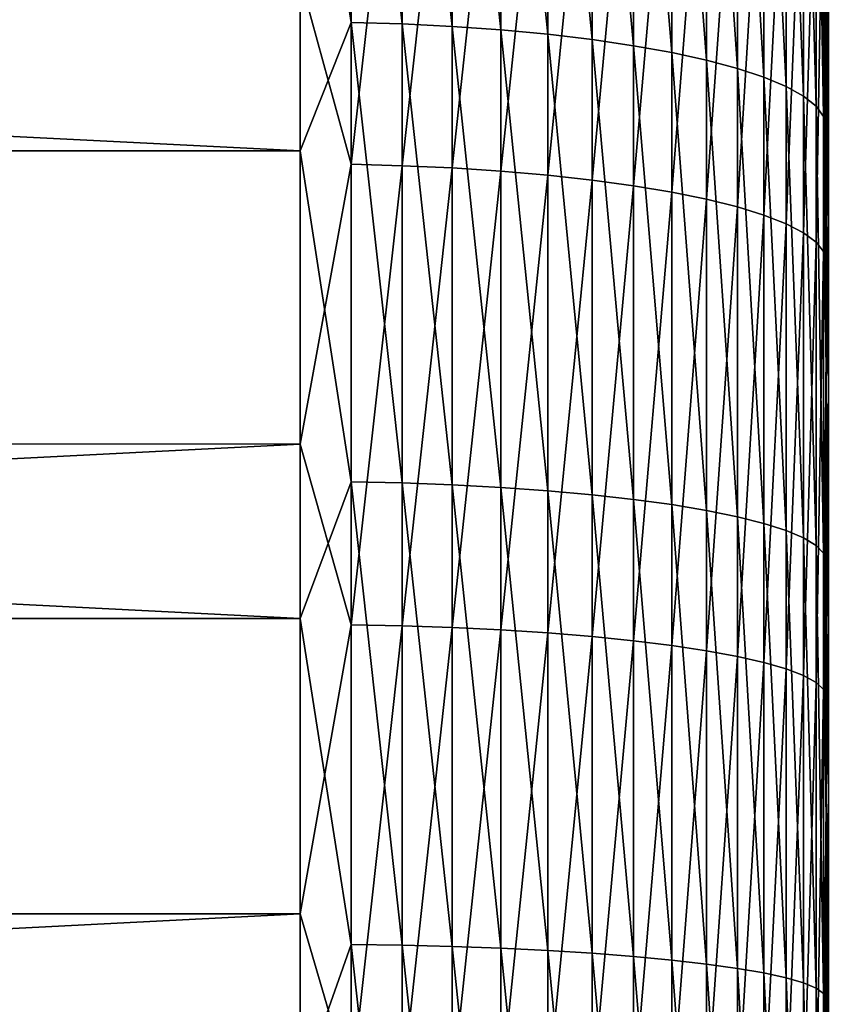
# Model space of a CAD drawing. Header units: metres. Extents: x -2 to 78, y -85 to 85.
# Tile 369 of 500: x 36.1 to 38.4, y 30.69 to 33.5. Entities that reach past the tile are written whole.
import ezdxf

# ---------------------------------------------------------------- set-up
doc = ezdxf.new("R2010")
doc.units = ezdxf.units.M
doc.layers.add('solid_20004802', color=7, linetype='CONTINUOUS')

msp = doc.modelspace()

# ---------------------------------------------------------------- linework, layer by layer
at = {"layer": 'solid_20004802'}
for points in [[(38.400002, 32.945961, 22.461903), (38.400002, 41.613327, 22.209887), (38.400002, 41.055065, 22.542559)], [(38.400002, 32.945961, 22.461903), (38.400002, 34.095596, 22.17753), (38.400002, 41.613327, 22.209887)], [(38.400002, 32.46553, -22.562319), (38.400002, 40.998665, -22.575129), (38.400002, 41.557407, -22.244081)], [(38.400002, 33.621078, -22.302534), (38.400002, 32.46553, -22.562319), (38.400002, 41.557407, -22.244081)], [(38.400002, 31.782724, 22.686798), (38.400002, 41.055065, 22.542559), (38.400002, 40.48904, 22.861023)], [(38.400002, 31.782724, 22.686798), (38.400002, 32.945961, 22.461903), (38.400002, 41.055065, 22.542559)], [(38.400002, 31.297985, -22.76232), (38.400002, 40.431492, -22.892351), (38.400002, 40.998665, -22.575129)], [(38.400002, 32.46553, -22.562319), (38.400002, 31.297985, -22.76232), (38.400002, 40.998665, -22.575129)], [(38.400002, 29.430176, 22.955482), (38.400002, 40.48904, 22.861023), (38.400002, 39.915237, 23.165249)], [(38.400002, 30.609863, 22.851429), (38.400002, 31.782724, 22.686798), (38.400002, 40.48904, 22.861023)], [(38.400002, 29.430176, 22.955482), (38.400002, 30.609863, 22.851429), (38.400002, 40.48904, 22.861023)], [(38.400002, 40.431492, -22.892351), (38.400002, 16.084761, -23.165249), (38.400002, 39.856945, -23.195158)], [(38.400002, 27.755186, -22.998693), (38.400002, 16.084761, -23.165249), (38.400002, 40.431492, -22.892351)], [(38.400002, 28.939571, -22.980783), (38.400002, 27.755186, -22.998693), (38.400002, 40.431492, -22.892351)], [(38.400002, 30.12134, -22.901955), (38.400002, 28.939571, -22.980783), (38.400002, 40.431492, -22.892351)], [(38.400002, 31.297985, -22.76232), (38.400002, 30.12134, -22.901955), (38.400002, 40.431492, -22.892351)], [(38.400002, 16.143053, 23.195158), (38.400002, 39.915237, 23.165249), (38.400002, 39.333675, 23.455267)], [(38.400002, 15.568508, 22.892351), (38.400002, 39.915237, 23.165249), (38.400002, 16.143053, 23.195158)], [(38.400002, 28.246191, 22.99868), (38.400002, 39.915237, 23.165249), (38.400002, 15.568508, 22.892351)], [(38.400002, 28.246191, 22.99868), (38.400002, 29.430176, 22.955482), (38.400002, 39.915237, 23.165249)], [(38.400002, 39.856945, -23.195158), (38.400002, 16.084761, -23.165249), (38.400002, 16.666327, -23.455267)], [(38.400002, 39.856945, -23.195158), (38.400002, 16.666327, -23.455267), (38.400002, 39.275009, -23.483522)], [(38.400002, 16.724989, 23.483522), (38.400002, 39.333675, 23.455267), (38.400002, 38.74543, 23.730534)], [(38.400002, 16.143053, 23.195158), (38.400002, 39.333675, 23.455267), (38.400002, 16.724989, 23.483522)], [(38.400002, 39.275009, -23.483522), (38.400002, 16.666327, -23.455267), (38.400002, 17.25457, -23.730534)], [(38.400002, 39.275009, -23.483522), (38.400002, 17.25457, -23.730534), (38.400002, 38.685699, -23.757473)], [(38.400002, 17.314299, 23.757473), (38.400002, 38.74543, 23.730534), (38.400002, 38.150494, 23.991024)], [(38.400002, 16.724989, 23.483522), (38.400002, 38.74543, 23.730534), (38.400002, 17.314299, 23.757473)], [(38.400002, 38.685699, -23.757473), (38.400002, 17.25457, -23.730534), (38.400002, 17.849506, -23.991024)], [(38.400002, 38.685699, -23.757473), (38.400002, 17.849506, -23.991024), (38.400002, 38.090122, -24.016493)], [(38.400002, 17.90988, 24.016493), (38.400002, 38.150494, 23.991024), (38.400002, 37.548878, 24.236761)], [(38.400002, 17.314299, 23.757473), (38.400002, 38.150494, 23.991024), (38.400002, 17.90988, 24.016493)], [(38.400002, 38.090122, -24.016493), (38.400002, 17.849506, -23.991024), (38.400002, 18.451122, -24.236761)], [(38.400002, 38.090122, -24.016493), (38.400002, 18.451122, -24.236761), (38.400002, 37.488262, -24.260557)], [(38.400002, 18.511738, 24.260557), (38.400002, 37.548878, 24.236761), (38.400002, 36.941704, 24.467293)], [(38.400002, 17.90988, 24.016493), (38.400002, 37.548878, 24.236761), (38.400002, 18.511738, 24.260557)], [(38.400002, 37.488262, -24.260557), (38.400002, 18.451122, -24.236761), (38.400002, 19.058294, -24.467293)], [(38.400002, 37.488262, -24.260557), (38.400002, 19.058294, -24.467293), (38.400002, 36.880135, -24.489691)], [(38.400002, 19.119867, 24.489691), (38.400002, 36.941704, 24.467293), (38.400002, 36.328964, 24.682587)], [(38.400002, 18.511738, 24.260557), (38.400002, 36.941704, 24.467293), (38.400002, 19.119867, 24.489691)], [(38.400002, 36.880135, -24.489691), (38.400002, 19.058294, -24.467293), (38.400002, 19.671036, -24.682587)], [(38.400002, 36.880135, -24.489691), (38.400002, 19.671036, -24.682587), (38.400002, 36.266865, -24.70347)], [(38.400002, 19.733135, 24.70347), (38.400002, 36.328964, 24.682587), (38.400002, 35.710663, 24.882671)], [(38.400002, 19.119867, 24.489691), (38.400002, 36.328964, 24.682587), (38.400002, 19.733135, 24.70347)], [(38.400002, 36.266865, -24.70347), (38.400002, 19.671036, -24.682587), (38.400002, 20.289335, -24.882671)], [(38.400002, 36.266865, -24.70347), (38.400002, 20.289335, -24.882671), (38.400002, 35.648445, -24.901867)], [(38.400002, 20.351555, 24.901867), (38.400002, 35.710663, 24.882671), (38.400002, 35.087959, 25.067177)], [(38.400002, 19.733135, 24.70347), (38.400002, 35.710663, 24.882671), (38.400002, 20.351555, 24.901867)], [(38.400002, 35.648445, -24.901867), (38.400002, 20.289335, -24.882671), (38.400002, 20.912041, -25.067177)], [(38.400002, 35.648445, -24.901867), (38.400002, 20.912041, -25.067177), (38.400002, 35.024887, -25.084909)], [(38.400002, 20.975113, 25.084909), (38.400002, 35.087959, 25.067177), (38.400002, 34.460838, 25.236071)], [(38.400002, 20.351555, 24.901867), (38.400002, 35.087959, 25.067177), (38.400002, 20.975113, 25.084909)], [(38.400002, 35.024887, -25.084909), (38.400002, 20.912041, -25.067177), (38.400002, 21.53916, -25.236071)], [(38.400002, 35.024887, -25.084909), (38.400002, 21.53916, -25.236071), (38.400002, 34.397354, -25.252254)], [(37.044975, 34.791531, -26.692522), (37.044975, 33.493992, -26.989473), (36.900002, 34.44994, -26.784338)], [(37.190758, 33.489719, -26.968477), (37.044975, 33.493992, -26.989473), (37.044975, 34.791531, -26.692522)], [(37.190758, 34.786247, -26.671757), (37.190758, 33.489719, -26.968477), (37.044975, 34.791531, -26.692522)], [(37.333736, 33.482613, -26.933565), (37.190758, 33.489719, -26.968477), (37.190758, 34.786247, -26.671757)], [(37.333736, 34.777462, -26.637228), (37.333736, 33.482613, -26.933565), (37.190758, 34.786247, -26.671757)], [(37.472527, 33.47274, -26.885075), (37.333736, 33.482613, -26.933565), (37.333736, 34.777462, -26.637228)], [(37.472527, 34.765259, -26.589273), (37.472527, 33.47274, -26.885075), (37.333736, 34.777462, -26.637228)], [(37.605797, 33.460201, -26.823475), (37.472527, 33.47274, -26.885075), (37.472527, 34.765259, -26.589273)], [(37.605797, 34.74976, -26.528351), (37.605797, 33.460201, -26.823475), (37.472527, 34.765259, -26.589273)], [(37.732254, 33.445114, -26.749361), (37.605797, 33.460201, -26.823475), (37.605797, 34.74976, -26.528351)], [(37.732254, 34.73111, -26.455051), (37.732254, 33.445114, -26.749361), (37.605797, 34.74976, -26.528351)], [(37.850677, 33.427628, -26.663445), (37.732254, 33.445114, -26.749361), (37.732254, 34.73111, -26.455051)], [(37.850677, 34.709488, -26.370081), (37.850677, 33.427628, -26.663445), (37.732254, 34.73111, -26.455051)], [(37.95993, 33.407902, -26.566557), (37.850677, 33.427628, -26.663445), (37.850677, 34.709488, -26.370081)], [(37.95993, 34.685108, -26.27426), (37.95993, 33.407902, -26.566557), (37.850677, 34.709488, -26.370081)], [(38.058956, 33.386139, -26.459635), (37.95993, 33.407902, -26.566557), (37.95993, 34.685108, -26.27426)], [(38.058956, 34.658203, -26.168512), (38.058956, 33.386139, -26.459635), (37.95993, 34.685108, -26.27426)], [(38.146793, 33.362541, -26.343706), (38.058956, 33.386139, -26.459635), (38.058956, 34.658203, -26.168512)], [(38.146793, 34.629032, -26.05386), (38.146793, 33.362541, -26.343706), (38.058956, 34.658203, -26.168512)], [(38.222603, 33.337337, -26.219893), (38.146793, 33.362541, -26.343706), (38.146793, 34.629032, -26.05386)], [(38.222603, 34.597874, -25.93141), (38.222603, 33.337337, -26.219893), (38.146793, 34.629032, -26.05386)], [(38.285648, 33.310772, -26.089388), (38.222603, 33.337337, -26.219893), (38.222603, 34.597874, -25.93141)], [(38.285648, 34.565037, -25.80234), (38.285648, 33.310772, -26.089388), (38.222603, 34.597874, -25.93141)], [(38.335323, 33.2831, -25.953451), (38.285648, 33.310772, -26.089388), (38.285648, 34.565037, -25.80234)], [(38.335323, 34.53083, -25.6679), (38.335323, 33.2831, -25.953451), (38.285648, 34.565037, -25.80234)], [(38.371151, 33.254589, -25.813395), (38.335323, 33.2831, -25.953451), (38.335323, 34.53083, -25.6679)], [(38.371151, 34.495586, -25.529383), (38.371151, 33.254589, -25.813395), (38.335323, 34.53083, -25.6679)], [(38.392776, 33.225517, -25.67057), (38.371151, 33.254589, -25.813395), (38.371151, 34.495586, -25.529383)], [(38.392776, 34.459644, -25.38813), (38.392776, 33.225517, -25.67057), (38.371151, 34.495586, -25.529383)], [(36.900002, 33.127922, -27.06856), (10.5, 33.128044, -27.068535), (10.5, 34.450001, -26.784306)], [(36.900002, 34.44994, -26.784338), (36.900002, 33.127922, -27.06856), (10.5, 34.450001, -26.784306)], [(37.044975, 33.493992, -26.989473), (36.900002, 33.127922, -27.06856), (36.900002, 34.44994, -26.784338)], [(38.400002, 33.765835, -25.403875), (38.392776, 33.225517, -25.67057), (38.392776, 34.459644, -25.38813)], [(38.400002, 21.602648, 25.252254), (38.400002, 34.460838, 25.236071), (38.400002, 33.829315, 25.389383)], [(38.400002, 20.975113, 25.084909), (38.400002, 34.460838, 25.236071), (38.400002, 21.602648, 25.252254)], [(37.044975, 33.089195, 27.068722), (37.044975, 34.391033, 26.791235), (36.900002, 33.621105, 26.970459)], [(37.190758, 34.386063, 26.770393), (37.044975, 34.391033, 26.791235), (37.044975, 33.089195, 27.068722)], [(37.190758, 33.085236, 27.047663), (37.190758, 34.386063, 26.770393), (37.044975, 33.089195, 27.068722)], [(37.333736, 34.377792, 26.735739), (37.190758, 34.386063, 26.770393), (37.190758, 33.085236, 27.047663)], [(38.400002, 34.397354, -25.252254), (38.400002, 21.53916, -25.236071), (38.400002, 22.170685, -25.389383)], [(38.400002, 34.397354, -25.252254), (38.400002, 22.170685, -25.389383), (38.400002, 33.765835, -25.403875)], [(37.333736, 33.078651, 27.01265), (37.333736, 34.377792, 26.735739), (37.190758, 33.085236, 27.047663)], [(37.472527, 34.36631, 26.687605), (37.333736, 34.377792, 26.735739), (37.333736, 33.078651, 27.01265)], [(37.472527, 33.069508, 26.964018), (37.472527, 34.36631, 26.687605), (37.333736, 33.078651, 27.01265)], [(37.605797, 34.351727, 26.626457), (37.472527, 34.36631, 26.687605), (37.472527, 33.069508, 26.964018)], [(37.605797, 33.057892, 26.902237), (37.605797, 34.351727, 26.626457), (37.472527, 33.069508, 26.964018)], [(37.732254, 34.334175, 26.552887), (37.605797, 34.351727, 26.626457), (37.605797, 33.057892, 26.902237)], [(37.732254, 33.043919, 26.827904), (37.732254, 34.334175, 26.552887), (37.605797, 33.057892, 26.902237)], [(37.850677, 34.313831, 26.467602), (37.732254, 34.334175, 26.552887), (37.732254, 33.043919, 26.827904)], [(37.850677, 33.027718, 26.741735), (37.850677, 34.313831, 26.467602), (37.732254, 33.043919, 26.827904)], [(37.95993, 34.29089, 26.371426), (37.850677, 34.313831, 26.467602), (37.850677, 33.027718, 26.741735)], [(37.95993, 33.009449, 26.644566), (37.95993, 34.29089, 26.371426), (37.850677, 33.027718, 26.741735)], [(38.058956, 34.265568, 26.265289), (37.95993, 34.29089, 26.371426), (37.95993, 33.009449, 26.644566)], [(38.058956, 32.989288, 26.537327), (38.058956, 34.265568, 26.265289), (37.95993, 33.009449, 26.644566)], [(38.146793, 34.238117, 26.150211), (38.058956, 34.265568, 26.265289), (38.058956, 32.989288, 26.537327)], [(38.146793, 32.967426, 26.421059), (38.146793, 34.238117, 26.150211), (38.058956, 32.989288, 26.537327)], [(38.222603, 34.208797, 26.027308), (38.146793, 34.238117, 26.150211), (38.146793, 32.967426, 26.421059)], [(38.222603, 32.94408, 26.296883), (38.222603, 34.208797, 26.027308), (38.146793, 32.967426, 26.421059)], [(38.285648, 34.177895, 25.897762), (38.222603, 34.208797, 26.027308), (38.222603, 32.94408, 26.296883)], [(38.285648, 32.919472, 26.165995), (38.285648, 34.177895, 25.897762), (38.222603, 32.94408, 26.296883)], [(38.335323, 34.145706, 25.762823), (38.285648, 34.177895, 25.897762), (38.285648, 32.919472, 26.165995)], [(38.335323, 32.893841, 26.029657), (38.335323, 34.145706, 25.762823), (38.285648, 32.919472, 26.165995)], [(38.371151, 34.112541, 25.623796), (38.335323, 34.145706, 25.762823), (38.335323, 32.893841, 26.029657)], [(38.371151, 32.867432, 25.889191), (38.371151, 34.112541, 25.623796), (38.335323, 32.893841, 26.029657)], [(38.392776, 34.07872, 25.482019), (38.371151, 34.112541, 25.623796), (38.371151, 32.867432, 25.889191)], [(38.392776, 32.8405, 25.745945), (38.392776, 34.07872, 25.482019), (38.371151, 32.867432, 25.889191)], [(38.400002, 33.829315, 25.389383), (38.392776, 34.07872, 25.482019), (38.392776, 32.8405, 25.745945)], [(38.406288, 33.588173, 22.195372), (38.400002, 34.095596, 22.17753), (38.400002, 32.945961, 22.461903)], [(38.406288, 33.885456, -22.118399), (38.406288, 32.757626, -22.388103), (38.400002, 33.621078, -22.302534)], [(38.400002, 33.194561, 25.526829), (38.400002, 33.829315, 25.389383), (38.392776, 32.8405, 25.745945)], [(38.400002, 22.234167, 25.403875), (38.400002, 33.829315, 25.389383), (38.400002, 33.194561, 25.526829)], [(38.400002, 21.602648, 25.252254), (38.400002, 33.829315, 25.389383), (38.400002, 22.234167, 25.403875)], [(38.400002, 33.765835, -25.403875), (38.400002, 33.130337, -25.539799), (38.392776, 33.225517, -25.67057)], [(38.400002, 33.765835, -25.403875), (38.400002, 22.170685, -25.389383), (38.400002, 22.805439, -25.526829)], [(38.400002, 33.765835, -25.403875), (38.400002, 22.805439, -25.526829), (38.400002, 33.130337, -25.539799)], [(36.900002, 33.621105, 26.970459), (10.5, 33.621075, 26.970448), (10.5, 32.291126, 27.213753)], [(36.900002, 32.290958, 27.213787), (36.900002, 33.621105, 26.970459), (10.5, 32.291126, 27.213753)], [(37.044975, 33.089195, 27.068722), (36.900002, 33.621105, 26.970459), (36.900002, 32.290958, 27.213787)], [(38.406288, 32.757626, -22.388103), (38.400002, 32.46553, -22.562319), (38.400002, 33.621078, -22.302534)], [(38.406288, 32.456825, 22.449919), (38.406288, 33.588173, 22.195372), (38.400002, 32.945961, 22.461903)], [(37.044975, 33.493992, -26.989473), (37.044975, 32.183624, -27.223389), (36.900002, 33.127922, -27.06856)], [(37.190758, 32.18037, -27.202209), (37.044975, 32.183624, -27.223389), (37.044975, 33.493992, -26.989473)], [(37.190758, 33.489719, -26.968477), (37.190758, 32.18037, -27.202209), (37.044975, 33.493992, -26.989473)], [(37.333736, 32.174957, -27.166996), (37.190758, 32.18037, -27.202209), (37.190758, 33.489719, -26.968477)], [(37.333736, 33.482613, -26.933565), (37.333736, 32.174957, -27.166996), (37.190758, 33.489719, -26.968477)], [(37.472527, 32.167442, -27.118086), (37.333736, 32.174957, -27.166996), (37.333736, 33.482613, -26.933565)], [(37.472527, 33.47274, -26.885075), (37.472527, 32.167442, -27.118086), (37.333736, 33.482613, -26.933565)], [(37.605797, 32.157894, -27.055952), (37.472527, 32.167442, -27.118086), (37.472527, 33.47274, -26.885075)], [(37.605797, 33.460201, -26.823475), (37.605797, 32.157894, -27.055952), (37.472527, 33.47274, -26.885075)], [(37.732254, 32.146404, -26.981195), (37.605797, 32.157894, -27.055952), (37.605797, 33.460201, -26.823475)], [(37.732254, 33.445114, -26.749361), (37.732254, 32.146404, -26.981195), (37.605797, 33.460201, -26.823475)], [(37.850677, 32.133087, -26.894535), (37.732254, 32.146404, -26.981195), (37.732254, 33.445114, -26.749361)], [(37.850677, 33.427628, -26.663445), (37.850677, 32.133087, -26.894535), (37.732254, 33.445114, -26.749361)], [(37.95993, 32.118069, -26.796808), (37.850677, 32.133087, -26.894535), (37.850677, 33.427628, -26.663445)], [(37.95993, 33.407902, -26.566557), (37.95993, 32.118069, -26.796808), (37.850677, 33.427628, -26.663445)], [(38.058956, 32.101494, -26.688957), (37.95993, 32.118069, -26.796808), (37.95993, 33.407902, -26.566557)], [(38.058956, 33.386139, -26.459635), (38.058956, 32.101494, -26.688957), (37.95993, 33.407902, -26.566557)], [(38.146793, 32.083523, -26.572025), (38.058956, 32.101494, -26.688957), (38.058956, 33.386139, -26.459635)], [(38.146793, 33.362541, -26.343706), (38.146793, 32.083523, -26.572025), (38.058956, 33.386139, -26.459635)], [(38.222603, 32.064331, -26.447138), (38.146793, 32.083523, -26.572025), (38.146793, 33.362541, -26.343706)], [(38.222603, 33.337337, -26.219893), (38.222603, 32.064331, -26.447138), (38.146793, 33.362541, -26.343706)], [(38.285648, 32.044102, -26.315502), (38.222603, 32.064331, -26.447138), (38.222603, 33.337337, -26.219893)], [(38.285648, 33.310772, -26.089388), (38.285648, 32.044102, -26.315502), (38.222603, 33.337337, -26.219893)], [(38.335323, 32.023029, -26.178389), (38.285648, 32.044102, -26.315502), (38.285648, 33.310772, -26.089388)], [(38.335323, 33.2831, -25.953451), (38.335323, 32.023029, -26.178389), (38.285648, 33.310772, -26.089388)], [(38.371151, 32.00132, -26.037117), (38.335323, 32.023029, -26.178389), (38.335323, 33.2831, -25.953451)], [(38.371151, 33.254589, -25.813395), (38.371151, 32.00132, -26.037117), (38.335323, 33.2831, -25.953451)], [(38.392776, 31.979181, -25.893055), (38.371151, 32.00132, -26.037117), (38.371151, 33.254589, -25.813395)], [(38.392776, 33.225517, -25.67057), (38.392776, 31.979181, -25.893055), (38.371151, 33.254589, -25.813395)], [(38.400002, 32.492046, -25.659775), (38.392776, 31.979181, -25.893055), (38.392776, 33.225517, -25.67057)], [(38.400002, 33.130337, -25.539799), (38.400002, 32.492046, -25.659775), (38.392776, 33.225517, -25.67057)], [(38.400002, 32.556572, 25.648378), (38.400002, 33.194561, 25.526829), (38.392776, 32.8405, 25.745945)], [(38.400002, 22.869663, 25.539799), (38.400002, 33.194561, 25.526829), (38.400002, 32.556572, 25.648378)], [(38.400002, 22.234167, 25.403875), (38.400002, 33.194561, 25.526829), (38.400002, 22.869663, 25.539799)], [(36.900002, 31.793556, -27.287569), (10.5, 31.793385, -27.287584), (10.5, 33.128044, -27.068535)], [(36.900002, 33.127922, -27.06856), (36.900002, 31.793556, -27.287569), (10.5, 33.128044, -27.068535)], [(37.044975, 32.183624, -27.223389), (36.900002, 31.793556, -27.287569), (36.900002, 33.127922, -27.06856)], [(38.400002, 33.130337, -25.539799), (38.400002, 22.805439, -25.526829), (38.400002, 23.443428, -25.648378)], [(38.400002, 33.130337, -25.539799), (38.400002, 23.443428, -25.648378), (38.400002, 32.492046, -25.659775)], [(37.044975, 31.775471, 27.282988), (37.044975, 33.089195, 27.068722), (36.900002, 32.290958, 27.213787)], [(37.190758, 33.085236, 27.047663), (37.044975, 33.089195, 27.068722), (37.044975, 31.775471, 27.282988)], [(37.190758, 31.772533, 27.261763), (37.190758, 33.085236, 27.047663), (37.044975, 31.775471, 27.282988)], [(37.333736, 33.078651, 27.01265), (37.190758, 33.085236, 27.047663), (37.190758, 31.772533, 27.261763)], [(37.333736, 31.767649, 27.226471), (37.333736, 33.078651, 27.01265), (37.190758, 31.772533, 27.261763)], [(37.472527, 33.069508, 26.964018), (37.333736, 33.078651, 27.01265), (37.333736, 31.767649, 27.226471)], [(37.472527, 31.760866, 27.177454), (37.472527, 33.069508, 26.964018), (37.333736, 31.767649, 27.226471)], [(37.605797, 33.057892, 26.902237), (37.472527, 33.069508, 26.964018), (37.472527, 31.760866, 27.177454)], [(37.605797, 31.752249, 27.115185), (37.605797, 33.057892, 26.902237), (37.472527, 31.760866, 27.177454)], [(37.732254, 33.043919, 26.827904), (37.605797, 33.057892, 26.902237), (37.605797, 31.752249, 27.115185)], [(37.732254, 31.741882, 27.040264), (37.732254, 33.043919, 26.827904), (37.605797, 31.752249, 27.115185)], [(37.850677, 33.027718, 26.741735), (37.732254, 33.043919, 26.827904), (37.732254, 31.741882, 27.040264)], [(37.850677, 31.729862, 26.953413), (37.850677, 33.027718, 26.741735), (37.732254, 31.741882, 27.040264)], [(37.95993, 33.009449, 26.644566), (37.850677, 33.027718, 26.741735), (37.850677, 31.729862, 26.953413)], [(37.95993, 31.716311, 26.855473), (37.95993, 33.009449, 26.644566), (37.850677, 31.729862, 26.953413)], [(38.058956, 32.989288, 26.537327), (37.95993, 33.009449, 26.644566), (37.95993, 31.716311, 26.855473)], [(38.058956, 31.701353, 26.747387), (38.058956, 32.989288, 26.537327), (37.95993, 31.716311, 26.855473)], [(38.146793, 32.967426, 26.421059), (38.058956, 32.989288, 26.537327), (38.058956, 31.701353, 26.747387)], [(38.146793, 31.685137, 26.630199), (38.146793, 32.967426, 26.421059), (38.058956, 31.701353, 26.747387)], [(38.222603, 32.94408, 26.296883), (38.146793, 32.967426, 26.421059), (38.146793, 31.685137, 26.630199)], [(38.222603, 31.667816, 26.505039), (38.222603, 32.94408, 26.296883), (38.146793, 31.685137, 26.630199)], [(38.285648, 32.919472, 26.165995), (38.222603, 32.94408, 26.296883), (38.222603, 31.667816, 26.505039)], [(38.406288, 32.456825, 22.449919), (38.400002, 32.945961, 22.461903), (38.400002, 31.782724, 22.686798)], [(38.285648, 31.649561, 26.373114), (38.285648, 32.919472, 26.165995), (38.222603, 31.667816, 26.505039)], [(38.335323, 32.893841, 26.029657), (38.285648, 32.919472, 26.165995), (38.285648, 31.649561, 26.373114)], [(38.335323, 31.630545, 26.235699), (38.335323, 32.893841, 26.029657), (38.285648, 31.649561, 26.373114)], [(38.371151, 32.867432, 25.889191), (38.335323, 32.893841, 26.029657), (38.335323, 31.630545, 26.235699)], [(38.371151, 31.610952, 26.09412), (38.371151, 32.867432, 25.889191), (38.335323, 31.630545, 26.235699)], [(38.392776, 32.8405, 25.745945), (38.371151, 32.867432, 25.889191), (38.371151, 31.610952, 26.09412)], [(38.392776, 31.590973, 25.949741), (38.392776, 32.8405, 25.745945), (38.371151, 31.610952, 26.09412)], [(38.400002, 32.556572, 25.648378), (38.392776, 32.8405, 25.745945), (38.392776, 31.590973, 25.949741)], [(38.406288, 32.757626, -22.388103), (38.406288, 31.617579, -22.600338), (38.400002, 32.46553, -22.562319)], [(38.400002, 31.915356, 25.754063), (38.400002, 32.556572, 25.648378), (38.392776, 31.590973, 25.949741)], [(38.400002, 23.507952, 25.659775), (38.400002, 32.556572, 25.648378), (38.400002, 31.915356, 25.754063)], [(38.400002, 22.869663, 25.539799), (38.400002, 32.556572, 25.648378), (38.400002, 23.507952, 25.659775)], [(38.400002, 32.492046, -25.659775), (38.400002, 31.850964, -25.763769), (38.392776, 31.979181, -25.893055)], [(38.400002, 32.492046, -25.659775), (38.400002, 23.443428, -25.648378), (38.400002, 24.084644, -25.754063)], [(38.400002, 32.492046, -25.659775), (38.400002, 24.084644, -25.754063), (38.400002, 31.850964, -25.763769)], [(38.406288, 31.617579, -22.600338), (38.400002, 31.297985, -22.76232), (38.400002, 32.46553, -22.562319)], [(38.406288, 31.314034, 22.646839), (38.406288, 32.456825, 22.449919), (38.400002, 31.782724, 22.686798)], [(36.900002, 32.290958, 27.213787), (10.5, 32.291126, 27.213753), (10.5, 30.950325, 27.391565)], [(36.900002, 30.950472, 27.391554), (36.900002, 32.290958, 27.213787), (10.5, 30.950325, 27.391565)], [(37.044975, 31.775471, 27.282988), (36.900002, 32.290958, 27.213787), (36.900002, 30.950472, 27.391554)], [(37.044975, 32.183624, -27.223389), (37.044975, 30.863485, -27.393723), (36.900002, 31.793556, -27.287569)], [(37.190758, 30.861258, -27.372412), (37.044975, 30.863485, -27.393723), (37.044975, 32.183624, -27.223389)], [(37.190758, 32.18037, -27.202209), (37.190758, 30.861258, -27.372412), (37.044975, 32.183624, -27.223389)], [(37.333736, 30.857553, -27.336977), (37.190758, 30.861258, -27.372412), (37.190758, 32.18037, -27.202209)], [(37.333736, 32.174957, -27.166996), (37.333736, 30.857553, -27.336977), (37.190758, 32.18037, -27.202209)], [(37.472527, 30.852407, -27.287762), (37.333736, 30.857553, -27.336977), (37.333736, 32.174957, -27.166996)], [(37.472527, 32.167442, -27.118086), (37.472527, 30.852407, -27.287762), (37.333736, 32.174957, -27.166996)], [(37.605797, 30.845873, -27.225239), (37.472527, 30.852407, -27.287762), (37.472527, 32.167442, -27.118086)], [(37.605797, 32.157894, -27.055952), (37.605797, 30.845873, -27.225239), (37.472527, 32.167442, -27.118086)], [(37.732254, 30.838009, -27.150013), (37.605797, 30.845873, -27.225239), (37.605797, 32.157894, -27.055952)], [(37.732254, 32.146404, -26.981195), (37.732254, 30.838009, -27.150013), (37.605797, 32.157894, -27.055952)], [(37.850677, 30.828894, -27.062811), (37.732254, 30.838009, -27.150013), (37.732254, 32.146404, -26.981195)], [(37.850677, 32.133087, -26.894535), (37.850677, 30.828894, -27.062811), (37.732254, 32.146404, -26.981195)], [(37.95993, 30.818615, -26.964474), (37.850677, 30.828894, -27.062811), (37.850677, 32.133087, -26.894535)], [(37.95993, 32.118069, -26.796808), (37.95993, 30.818615, -26.964474), (37.850677, 32.133087, -26.894535)], [(38.058956, 30.80727, -26.855947), (37.95993, 30.818615, -26.964474), (37.95993, 32.118069, -26.796808)], [(38.058956, 32.101494, -26.688957), (38.058956, 30.80727, -26.855947), (37.95993, 32.118069, -26.796808)], [(38.146793, 30.794971, -26.738285), (38.058956, 30.80727, -26.855947), (38.058956, 32.101494, -26.688957)], [(38.146793, 32.083523, -26.572025), (38.146793, 30.794971, -26.738285), (38.058956, 32.101494, -26.688957)], [(38.222603, 30.781836, -26.612616), (38.146793, 30.794971, -26.738285), (38.146793, 32.083523, -26.572025)], [(38.222603, 32.064331, -26.447138), (38.222603, 30.781836, -26.612616), (38.146793, 32.083523, -26.572025)], [(38.285648, 30.767988, -26.480156), (38.222603, 30.781836, -26.612616), (38.222603, 32.064331, -26.447138)], [(38.285648, 32.044102, -26.315502), (38.285648, 30.767988, -26.480156), (38.222603, 32.064331, -26.447138)], [(38.335323, 30.753567, -26.342184), (38.285648, 30.767988, -26.480156), (38.285648, 32.044102, -26.315502)], [(38.335323, 32.023029, -26.178389), (38.335323, 30.753567, -26.342184), (38.285648, 32.044102, -26.315502)], [(38.371151, 30.738707, -26.200029), (38.335323, 30.753567, -26.342184), (38.335323, 32.023029, -26.178389)], [(38.371151, 32.00132, -26.037117), (38.371151, 30.738707, -26.200029), (38.335323, 32.023029, -26.178389)], [(38.392776, 30.723555, -26.055065), (38.371151, 30.738707, -26.200029), (38.371151, 32.00132, -26.037117)], [(38.392776, 31.979181, -25.893055), (38.392776, 30.723555, -26.055065), (38.371151, 32.00132, -26.037117)], [(38.400002, 31.207087, -25.851814), (38.392776, 30.723555, -26.055065), (38.392776, 31.979181, -25.893055)], [(38.400002, 31.850964, -25.763769), (38.400002, 31.207087, -25.851814), (38.392776, 31.979181, -25.893055)], [(38.400002, 31.272104, 25.843681), (38.400002, 31.915356, 25.754063), (38.392776, 31.590973, 25.949741)], [(38.400002, 24.149036, 25.763769), (38.400002, 31.915356, 25.754063), (38.400002, 31.272104, 25.843681)], [(38.400002, 23.507952, 25.659775), (38.400002, 31.915356, 25.754063), (38.400002, 24.149036, 25.763769)], [(38.400002, 31.850964, -25.763769), (38.400002, 24.084644, -25.754063), (38.400002, 24.727896, -25.843681)], [(38.400002, 31.850964, -25.763769), (38.400002, 24.727896, -25.843681), (38.400002, 31.207087, -25.851814)], [(36.900002, 31.793556, -27.287569), (36.900002, 30.450048, -27.440842), (10.5, 31.793385, -27.287584)], [(36.900002, 30.450048, -27.440842), (10.5, 30.450102, -27.440819), (10.5, 31.793385, -27.287584)], [(37.044975, 30.863485, -27.393723), (36.900002, 30.450048, -27.440842), (36.900002, 31.793556, -27.287569)], [(37.044975, 30.452929, 27.433533), (37.044975, 31.775471, 27.282988), (36.900002, 30.950472, 27.391554)], [(37.190758, 31.772533, 27.261763), (37.044975, 31.775471, 27.282988), (37.044975, 30.452929, 27.433533)], [(38.406288, 31.314034, 22.646839), (38.400002, 31.782724, 22.686798), (38.400002, 30.609863, 22.851429)], [(37.190758, 30.451019, 27.412191), (37.190758, 31.772533, 27.261763), (37.044975, 30.452929, 27.433533)], [(37.333736, 31.767649, 27.226471), (37.190758, 31.772533, 27.261763), (37.190758, 30.451019, 27.412191)], [(37.333736, 30.447847, 27.376705), (37.333736, 31.767649, 27.226471), (37.190758, 30.451019, 27.412191)], [(37.472527, 31.760866, 27.177454), (37.333736, 31.767649, 27.226471), (37.333736, 30.447847, 27.376705)], [(37.472527, 30.443439, 27.327417), (37.472527, 31.760866, 27.177454), (37.333736, 30.447847, 27.376705)], [(37.605797, 31.752249, 27.115185), (37.472527, 31.760866, 27.177454), (37.472527, 30.443439, 27.327417)], [(37.605797, 30.437841, 27.264805), (37.605797, 31.752249, 27.115185), (37.472527, 30.443439, 27.327417)], [(37.732254, 31.741882, 27.040264), (37.605797, 31.752249, 27.115185), (37.605797, 30.437841, 27.264805)], [(37.732254, 30.431105, 27.18947), (37.732254, 31.741882, 27.040264), (37.605797, 30.437841, 27.264805)], [(37.850677, 31.729862, 26.953413), (37.732254, 31.741882, 27.040264), (37.732254, 30.431105, 27.18947)], [(37.850677, 30.423298, 27.10214), (37.850677, 31.729862, 26.953413), (37.732254, 30.431105, 27.18947)], [(37.95993, 31.716311, 26.855473), (37.850677, 31.729862, 26.953413), (37.850677, 30.423298, 27.10214)], [(37.95993, 30.414492, 27.00366), (37.95993, 31.716311, 26.855473), (37.850677, 30.423298, 27.10214)], [(38.058956, 31.701353, 26.747387), (37.95993, 31.716311, 26.855473), (37.95993, 30.414492, 27.00366)], [(38.058956, 30.404774, 26.894978), (38.058956, 31.701353, 26.747387), (37.95993, 30.414492, 27.00366)], [(38.146793, 31.685137, 26.630199), (38.058956, 31.701353, 26.747387), (38.058956, 30.404774, 26.894978)], [(38.146793, 30.394238, 26.777142), (38.146793, 31.685137, 26.630199), (38.058956, 30.404774, 26.894978)], [(38.222603, 31.667816, 26.505039), (38.146793, 31.685137, 26.630199), (38.146793, 30.394238, 26.777142)], [(38.222603, 30.382984, 26.651291), (38.222603, 31.667816, 26.505039), (38.146793, 30.394238, 26.777142)], [(38.285648, 31.649561, 26.373114), (38.222603, 31.667816, 26.505039), (38.222603, 30.382984, 26.651291)], [(38.285648, 30.371124, 26.518639), (38.285648, 31.649561, 26.373114), (38.222603, 30.382984, 26.651291)], [(38.335323, 31.630545, 26.235699), (38.285648, 31.649561, 26.373114), (38.285648, 30.371124, 26.518639)], [(38.335323, 30.35877, 26.380466), (38.335323, 31.630545, 26.235699), (38.285648, 30.371124, 26.518639)], [(38.371151, 31.610952, 26.09412), (38.335323, 31.630545, 26.235699), (38.335323, 30.35877, 26.380466)], [(38.371151, 30.346041, 26.238106), (38.371151, 31.610952, 26.09412), (38.335323, 30.35877, 26.380466)], [(38.392776, 31.590973, 25.949741), (38.371151, 31.610952, 26.09412), (38.371151, 30.346041, 26.238106)], [(38.406288, 31.617579, -22.600338), (38.406288, 30.468246, -22.754559), (38.400002, 31.297985, -22.76232)], [(38.392776, 30.333059, 26.09293), (38.392776, 31.590973, 25.949741), (38.371151, 30.346041, 26.238106)], [(38.400002, 31.272104, 25.843681), (38.392776, 31.590973, 25.949741), (38.392776, 30.333059, 26.09293)], [(38.406288, 30.162737, 22.785625), (38.406288, 31.314034, 22.646839), (38.400002, 30.609863, 22.851429)], [(38.406288, 30.468246, -22.754559), (38.400002, 30.12134, -22.901955), (38.400002, 31.297985, -22.76232)], [(38.400002, 30.626816, 25.917206), (38.400002, 31.272104, 25.843681), (38.392776, 30.333059, 26.09293)], [(38.400002, 24.792913, 25.851814), (38.400002, 31.272104, 25.843681), (38.400002, 30.626816, 25.917206)], [(38.400002, 24.149036, 25.763769), (38.400002, 31.272104, 25.843681), (38.400002, 24.792913, 25.851814)], [(38.400002, 31.207087, -25.851814), (38.400002, 30.561617, -25.923746), (38.392776, 30.723555, -26.055065)], [(38.400002, 31.207087, -25.851814), (38.400002, 24.727896, -25.843681), (38.400002, 25.373184, -25.917206)], [(38.400002, 31.207087, -25.851814), (38.400002, 25.373184, -25.917206), (38.400002, 30.561617, -25.923746)], [(36.900002, 30.950472, 27.391554), (10.5, 30.950325, 27.391565), (10.5, 29.602835, 27.503317)], [(36.900002, 29.602877, 27.503332), (36.900002, 30.950472, 27.391554), (10.5, 29.602835, 27.503317)], [(37.044975, 30.452929, 27.433533), (36.900002, 30.950472, 27.391554), (36.900002, 29.602877, 27.503332)], [(37.044975, 30.863485, -27.393723), (37.044975, 29.536657, -27.500078), (36.900002, 30.450048, -27.440842)], [(37.190758, 29.535461, -27.478683), (37.044975, 29.536657, -27.500078), (37.044975, 30.863485, -27.393723)], [(37.190758, 30.861258, -27.372412), (37.190758, 29.535461, -27.478683), (37.044975, 30.863485, -27.393723)], [(37.333736, 29.533474, -27.443111), (37.190758, 29.535461, -27.478683), (37.190758, 30.861258, -27.372412)], [(37.333736, 30.857553, -27.336977), (37.333736, 29.533474, -27.443111), (37.190758, 30.861258, -27.372412)], [(37.472527, 29.530714, -27.393705), (37.333736, 29.533474, -27.443111), (37.333736, 30.857553, -27.336977)], [(37.472527, 30.852407, -27.287762), (37.472527, 29.530714, -27.393705), (37.333736, 30.857553, -27.336977)], [(37.605797, 29.527206, -27.33094), (37.472527, 29.530714, -27.393705), (37.472527, 30.852407, -27.287762)], [(37.605797, 30.845873, -27.225239), (37.605797, 29.527206, -27.33094), (37.472527, 30.852407, -27.287762)], [(37.732254, 29.522985, -27.255423), (37.605797, 29.527206, -27.33094), (37.605797, 30.845873, -27.225239)], [(37.732254, 30.838009, -27.150013), (37.732254, 29.522985, -27.255423), (37.605797, 30.845873, -27.225239)], [(37.850677, 29.518095, -27.167881), (37.732254, 29.522985, -27.255423), (37.732254, 30.838009, -27.150013)], [(37.850677, 30.828894, -27.062811), (37.850677, 29.518095, -27.167881), (37.732254, 30.838009, -27.150013)], [(37.95993, 29.512579, -27.069162), (37.850677, 29.518095, -27.167881), (37.850677, 30.828894, -27.062811)], [(37.95993, 30.818615, -26.964474), (37.95993, 29.512579, -27.069162), (37.850677, 30.828894, -27.062811)], [(38.058956, 29.506491, -26.960215), (37.95993, 29.512579, -27.069162), (37.95993, 30.818615, -26.964474)], [(38.058956, 30.80727, -26.855947), (38.058956, 29.506491, -26.960215), (37.95993, 30.818615, -26.964474)], [(38.146793, 29.499889, -26.842094), (38.058956, 29.506491, -26.960215), (38.058956, 30.80727, -26.855947)], [(38.146793, 30.794971, -26.738285), (38.146793, 29.499889, -26.842094), (38.058956, 30.80727, -26.855947)], [(38.222603, 29.492842, -26.715939), (38.146793, 29.499889, -26.842094), (38.146793, 30.794971, -26.738285)], [(38.222603, 30.781836, -26.612616), (38.222603, 29.492842, -26.715939), (38.146793, 30.794971, -26.738285)], [(38.285648, 29.485411, -26.582964), (38.222603, 29.492842, -26.715939), (38.222603, 30.781836, -26.612616)], [(38.285648, 30.767988, -26.480156), (38.285648, 29.485411, -26.582964), (38.222603, 30.781836, -26.612616)], [(38.335323, 29.477671, -26.444456), (38.285648, 29.485411, -26.582964), (38.285648, 30.767988, -26.480156)], [(38.335323, 30.753567, -26.342184), (38.335323, 29.477671, -26.444456), (38.285648, 30.767988, -26.480156)], [(38.371151, 29.469696, -26.30175), (38.335323, 29.477671, -26.444456), (38.335323, 30.753567, -26.342184)], [(38.371151, 30.738707, -26.200029), (38.371151, 29.469696, -26.30175), (38.335323, 30.753567, -26.342184)], [(38.392776, 29.461565, -26.156223), (38.371151, 29.469696, -26.30175), (38.371151, 30.738707, -26.200029)], [(38.392776, 30.723555, -26.055065), (38.392776, 29.461565, -26.156223), (38.371151, 30.738707, -26.200029)], [(38.400002, 29.914555, -25.979534), (38.392776, 29.461565, -26.156223), (38.392776, 30.723555, -26.055065)], [(38.400002, 30.561617, -25.923746), (38.400002, 29.914555, -25.979534), (38.392776, 30.723555, -26.055065)]]:
    msp.add_3dface(points, dxfattribs=at)

doc.saveas('drawing.dxf')
